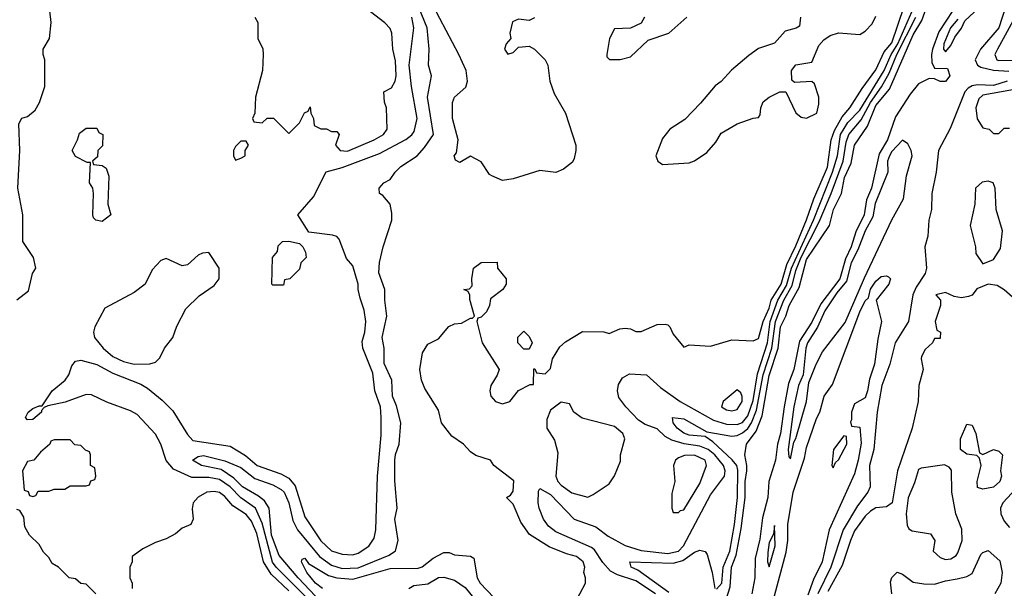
# Model space of a CAD drawing. Header units: inches. Extents: x 2380053 to 2584298, y 380219 to 546618.
# Tile 540 of 656: x 2514941 to 2518631, y 466990 to 469121. Entities that reach past the tile are written whole.
import ezdxf

# ---------------------------------------------------------------- set-up
doc = ezdxf.new("R2010")
doc.units = ezdxf.units.IN
doc.header["$MEASUREMENT"] = 0
doc.layers.add('C5416', color=7, linetype='Continuous')

msp = doc.modelspace()

# ---------------------------------------------------------------- linework, layer by layer
at = {"layer": 'C5416', "color": 2}
for points, elevation in [([(2514930, 468071.3), (2514974.6, 468105.4), (2514989, 468170), (2515002, 468190), (2514992.7, 468230), (2514953.2, 468290), (2514953.2, 468390), (2514934, 468490), (2514942, 468630), (2514938, 468730), (2514948.9, 468751.1), (2514970, 468758), (2514998.6, 468781.4), (2515015.3, 468810), (2515035.3, 468870), (2515035.3, 468970), (2515028.7, 468990), (2515028.7, 469010), (2515052.7, 469050), (2515059.3, 469110), (2515050, 469186)], 26), ([(2516050, 466960.8), (2515984.1, 467030), (2515913.7, 467113.7), (2515884.9, 467190), (2515875.8, 467290), (2515858.6, 467318.6), (2515836.1, 467336.1), (2515775.6, 467370), (2515743.3, 467403.3), (2515695.6, 467435.6), (2515622, 467450), (2515589.2, 467470), (2515610, 467484), (2515630, 467487.7), (2515710, 467467.7), (2515770, 467443.1), (2515822, 467402), (2515890, 467378), (2515920.5, 467360.5), (2515931.8, 467350), (2515950, 467310.7), (2515964.8, 467244.8), (2515982, 467210), (2516064, 467110), (2516110, 467076.5), (2516150, 467064.5), (2516210, 467067.2), (2516325.1, 467114.9), (2516349.5, 467130.5), (2516359.3, 467170), (2516347.3, 467250), (2516356, 467290), (2516347.2, 467392.8), (2516347, 467470), (2516350, 467492), (2516363.7, 467530), (2516369.4, 467610), (2516353.4, 467673.4), (2516338, 467710), (2516335.1, 467770), (2516307.3, 467832.7), (2516306.6, 467890), (2516299.5, 467930), (2516317.2, 468010), (2516309.3, 468070), (2516309.3, 468110), (2516287.5, 468172.5), (2516289.6, 468210.4), (2516302.7, 468270), (2516335.1, 468370), (2516336, 468396), (2516329.2, 468429.2), (2516302, 468462), (2516289.3, 468469.3), (2516288.7, 468490), (2516306, 468510), (2516330, 468522), (2516348.7, 468550), (2516370, 468571), (2516430, 468610.8), (2516458.6, 468641.4), (2516492.3, 468690), (2516469.7, 468830), (2516483.7, 468910), (2516472.7, 468950), (2516475.1, 469010), (2516468, 469090), (2516427.8, 469187.8)], 18), ([(2515822, 469130), (2515834, 469110), (2515834, 469050), (2515851.6, 469011.6), (2515854, 468990), (2515851.3, 468930), (2515824.7, 468830), (2515822, 468770), (2515814, 468750), (2515818, 468738), (2515850, 468734), (2515868, 468752), (2515891.6, 468751.6), (2515950, 468694), (2515990, 468734), (2516008.4, 468771.6), (2516022, 468778), (2516030, 468794), (2516032, 468770), (2516042, 468750), (2516044.7, 468724.7), (2516070, 468712), (2516091.1, 468711.1), (2516110, 468702), (2516130, 468702), (2516138, 468690), (2516124.7, 468650), (2516142, 468630), (2516170, 468628.5), (2516270, 468670.7), (2516304, 468690), (2516318, 468710), (2516315.3, 468790), (2516308.4, 468811.6), (2516306, 468850), (2516334.6, 468865.4), (2516348.7, 468890), (2516351.6, 468910), (2516350, 468966), (2516339.3, 469010), (2516336, 469070), (2516330, 469088), (2516310, 469109), (2516185.4, 469205.4)], 26), ([(2517563.5, 466870), (2517603.9, 466996.1), (2517608.4, 467070), (2517625.8, 467114.2), (2517645.3, 467214.7), (2517659.4, 467330), (2517660.3, 467390), (2517666, 467430), (2517666.6, 467450), (2517658.7, 467490), (2517665.1, 467530), (2517700.5, 467579.5), (2517723.3, 467636.7), (2517750, 467787.3), (2517783.2, 467890), (2517792.1, 467970), (2517812.6, 468010), (2517825.3, 468050), (2517862.7, 468117.3), (2517890, 468221.6), (2517975.6, 468350), (2517991.3, 468410), (2518020.4, 468470), (2518032.6, 468530), (2518057.5, 468582.5), (2518070, 468650.6), (2518118, 468722), (2518150, 468798.9), (2518200.3, 468859.7), (2518290, 469063.8), (2518322.4, 469117.6), (2518350, 469194.4)], 2), ([(2518464.1, 469195.9), (2518385.2, 469074.8), (2518361.8, 469010), (2518357.8, 468990), (2518359.9, 468959.9), (2518370, 468938.8), (2518418, 468938), (2518427.3, 468910), (2518410, 468889.4), (2518390, 468889.4), (2518370, 468899.5), (2518350, 468900.5), (2518310, 468880.5), (2518278, 468842), (2518223.4, 468756.6), (2518193.4, 468670), (2518162.3, 468617.7), (2518132.9, 468490), (2518114.4, 468445.6), (2518106.3, 468390), (2518074.4, 468325.6), (2518057.7, 468270), (2518035.3, 468224.7), (2518015, 468150), (2517943.7, 468056.3), (2517910, 467987.8), (2517864, 467916), (2517841.8, 467810), (2517822.8, 467757.2), (2517805.5, 467670), (2517792.8, 467570), (2517780.7, 467530), (2517772.9, 467470), (2517748.9, 467390), (2517745.3, 467330), (2517725.2, 467254.8), (2517714.3, 467174.3), (2517697.8, 467102.2), (2517696.2, 467030), (2517684.4, 466970)], 2), ([(2518648.8, 469211.2), (2518610.2, 469090), (2518541.3, 469010), (2518521.3, 468970), (2518530.4, 468950), (2518543.1, 468943.1), (2518590, 468931), (2518648.3, 468928.3)], 6), ([(2517019, 466930), (2517062, 467010), (2517062, 467030), (2517055.3, 467050), (2517059, 467070), (2517052.7, 467090), (2517028, 467110), (2516990, 467119.5), (2516925.4, 467145.4), (2516851.9, 467191.9), (2516818.6, 467238.6), (2516790, 467306), (2516766, 467330), (2516780.4, 467339.6), (2516790, 467354), (2516792.5, 467392.5), (2516718, 467450), (2516706, 467470), (2516650, 467488), (2516630, 467502), (2516604, 467530), (2516560.9, 467560.9), (2516522, 467610), (2516510, 467658), (2516459.5, 467739.5), (2516447, 467770), (2516440.9, 467810), (2516450, 467872), (2516470, 467904.7), (2516510, 467924.7), (2516549.2, 467970.8), (2516570, 467981), (2516596.5, 467983.5), (2516630, 468002), (2516638, 468002), (2516646, 468010), (2516628, 468072), (2516628, 468088), (2516622, 468102), (2516606, 468110), (2516627.3, 468112.7), (2516636.4, 468123.6), (2516635.3, 468150), (2516642, 468190), (2516670, 468211.3), (2516730, 468212), (2516732, 468190), (2516764.7, 468150), (2516764.7, 468130), (2516751.3, 468110), (2516705.4, 468074.6), (2516702, 468050), (2516690, 468026), (2516670, 468006), (2516658, 468002), (2516654, 467990), (2516674.8, 467910), (2516738, 467810), (2516730.9, 467789.1), (2516707.3, 467750), (2516702.8, 467730), (2516706.8, 467710), (2516724.7, 467690), (2516750, 467681), (2516778, 467690), (2516810, 467732), (2516854, 467754), (2516866, 467754), (2516868, 467812), (2516872, 467812), (2516878, 467798), (2516910, 467794), (2516930, 467814), (2516938, 467850), (2516965.6, 467894.4), (2516986.3, 467913.7), (2517050, 467952), (2517130, 467951.3), (2517150, 467944.7), (2517190, 467962), (2517210, 467964.7), (2517230, 467962), (2517250, 467952), (2517270, 467952), (2517330, 467978.8), (2517359.8, 467979.8), (2517370, 467978), (2517378, 467970), (2517390, 467942), (2517430, 467894), (2517450, 467902), (2517530, 467898), (2517610, 467921), (2517690, 467917.3), (2517710, 467926.8), (2517727.2, 467990), (2517750, 468039.3), (2517757.3, 468070), (2517794.6, 468130), (2517816.5, 468203.5), (2517850, 468273.7), (2517890, 468370.5), (2517916.8, 468450), (2517968.5, 468568.5), (2517982.2, 468670), (2517994.4, 468705.6), (2518023.6, 468756.4), (2518052.4, 468790), (2518097.8, 468862.2), (2518150, 468932.4), (2518180.4, 468999.6), (2518210, 469033.7), (2518256.1, 469170)], 14), ([(2516870, 469128), (2516850, 469118), (2516810, 469122), (2516787.5, 469112.5), (2516778, 469070), (2516782, 469050), (2516764.7, 469030), (2516758, 469010), (2516770, 468992), (2516790, 468998), (2516810, 469018), (2516850, 469021), (2516870.8, 469010.8), (2516910.6, 468970.6), (2516920.7, 468950), (2516928.4, 468890), (2516944.2, 468844.2), (2516986, 468770), (2517024.7, 468650), (2517024.7, 468630), (2517019.6, 468600.4), (2517012.7, 468587.3), (2516979.6, 468560.4), (2516950, 468548), (2516890, 468555.1), (2516790, 468524), (2516750, 468518), (2516710, 468535.3), (2516701.2, 468541.2), (2516670, 468588.7), (2516630, 468609), (2516590, 468585.2), (2516574, 468594), (2516569.6, 468610), (2516577.6, 468622.4), (2516584.7, 468670), (2516562.4, 468750), (2516562.9, 468810), (2516570, 468830.8), (2516612.7, 468867.3), (2516619.3, 468890), (2516617, 468910), (2516614, 468930), (2516587.3, 468990), (2516492.3, 469170)], 14), ([(2517323.5, 466970), (2517250, 467018.4), (2517181.1, 467041.1), (2517154.6, 467054.6), (2517126.7, 467086.7), (2517094.8, 467134.8), (2517083.6, 467143.6), (2516950, 467201.7), (2516923.2, 467223.2), (2516903.5, 467250), (2516888.2, 467290), (2516884, 467310), (2516885.4, 467354.6), (2516890, 467364.7), (2516930, 467342), (2517019.1, 467250), (2517100.3, 467220.2), (2517146.1, 467186.1), (2517210, 467150.3), (2517270, 467132.6), (2517370, 467120.2), (2517409.5, 467130), (2517428.3, 467150), (2517530, 467340.5), (2517582, 467410), (2517584.7, 467430), (2517578.5, 467450), (2517546.6, 467490), (2517521.7, 467510), (2517490, 467522.9), (2517431.3, 467531.3), (2517385.2, 467545.2), (2517359.5, 467559.5), (2517330, 467587.3), (2517284.6, 467604.6), (2517260.1, 467620.1), (2517212.3, 467670), (2517185.8, 467705.8), (2517182, 467730), (2517185.6, 467754.4), (2517200.7, 467779.3), (2517226.6, 467793.4), (2517290, 467790.7), (2517342.3, 467742.3), (2517416.3, 467690), (2517540.9, 467620.9), (2517590, 467605.6), (2517630, 467603.5), (2517650, 467611.4), (2517670, 467636), (2517690, 467693.4), (2517706.1, 467793.9), (2517743.6, 467910), (2517753.4, 467990), (2517782.3, 468070), (2517814.8, 468125.2), (2517833.7, 468190), (2517915.6, 468370), (2517986.9, 468550), (2518005.7, 468610), (2518017.5, 468690), (2518044.7, 468735.3), (2518090, 468782), (2518180.5, 468930), (2518207.2, 468990), (2518232.2, 469030), (2518283.9, 469150)], 10), ([(2518457.3, 469122.7), (2518429.3, 469090), (2518403.9, 469030), (2518402.6, 469010), (2518410, 469000.4), (2518430, 469023.7), (2518445, 469055), (2518471.1, 469088.9), (2518483.5, 469116.5), (2518535, 469165)], 6), ([(2516025.9, 466945.9), (2515902.8, 467070), (2515888.9, 467088.9), (2515850, 467234.5), (2515825.1, 467290), (2515769.3, 467329.3), (2515730, 467370.8), (2515690, 467398.6), (2515650, 467405.8), (2515585.9, 467405.9), (2515517.1, 467437.1), (2515489.7, 467469.7), (2515469.8, 467530), (2515450, 467567.8), (2515381.2, 467641.2), (2515355.8, 467655.8), (2515267.2, 467687.2), (2515210, 467714.8), (2515190, 467716), (2515111.8, 467688.2), (2515046, 467674), (2515032.4, 467667.6), (2515023, 467657), (2515023, 467650), (2514990, 467623), (2514970, 467621.2), (2514962.7, 467630), (2514972.3, 467650), (2514990, 467663.8), (2515014.4, 467674.4), (2515025.6, 467674.4), (2515062.4, 467730), (2515111.8, 467770), (2515125.6, 467790), (2515135.9, 467824.1), (2515150, 467840.7), (2515170, 467845.5), (2515230, 467828.5), (2515290, 467796), (2515395, 467755), (2515420, 467740), (2515475.4, 467695.4), (2515515.4, 467655.4), (2515570, 467566), (2515590, 467544.2), (2515730, 467523.1), (2515787.6, 467487.6), (2515830.6, 467450), (2515919.1, 467419.1), (2515950, 467402.6), (2515974, 467374), (2516010, 467258), (2516070, 467168.2), (2516110, 467130.5), (2516150, 467118), (2516190, 467116.3), (2516210, 467122), (2516250, 467148), (2516270, 467178), (2516276.3, 467210), (2516281.5, 467410), (2516295.6, 467564.4), (2516296, 467630), (2516293.3, 467670), (2516272.1, 467730), (2516264.2, 467795.8), (2516226.6, 467890), (2516224.7, 467915.3), (2516234.3, 467950), (2516238.3, 467990), (2516232.3, 468032.3), (2516217.2, 468077.2), (2516209, 468110), (2516209, 468130), (2516190, 468198), (2516166, 468226), (2516138.6, 468298.6), (2516130, 468308.7), (2516112.9, 468312.9), (2516024, 468324), (2515984, 468390), (2516042.5, 468457.5), (2516090, 468550.7), (2516150, 468566.7), (2516290, 468619.6), (2516388.1, 468671.9), (2516410.7, 468689.3), (2516418.8, 468701.2), (2516430.9, 468750), (2516409.8, 468870), (2516400.8, 468950), (2516417.6, 469090), (2516410.6, 469130.6)], 22), ([(2517282, 469130), (2517270, 469108), (2517230, 469088.7), (2517170, 469086), (2517152, 469050), (2517142, 468990), (2517142, 468982), (2517152, 468972), (2517190.9, 468970.9), (2517230, 468982), (2517296.5, 469043.5), (2517374, 469070), (2517441.2, 469130)], 18), ([(2517867.7, 469130), (2517863.6, 469096.4), (2517851.3, 469088.7), (2517810, 469077.2), (2517770, 469033.2), (2517710, 469012.7), (2517673.2, 468986.8), (2517608, 468932), (2517570, 468889), (2517547.7, 468872.3), (2517492.7, 468807.3), (2517433.2, 468746.8), (2517378, 468710), (2517350, 468675.3), (2517324.7, 468610), (2517332, 468590), (2517350, 468578), (2517450, 468584.7), (2517470, 468592), (2517516.5, 468623.5), (2517550, 468662), (2517570, 468696), (2517630, 468730.8), (2517690, 468752), (2517710, 468754), (2517716.4, 468763.6), (2517719, 468790), (2517727.3, 468812.7), (2517749.6, 468830.4), (2517790, 468850.7), (2517812, 468850), (2517850, 468771.3), (2517870, 468756), (2517890, 468751.3), (2517928, 468770), (2517936, 468804), (2517936, 468830), (2517920.2, 468880.2), (2517909.3, 468889.3), (2517844.7, 468884.7), (2517834.6, 468894.6), (2517834, 468930), (2517850, 468951), (2517910, 468962), (2517936, 469024), (2517955.1, 469044.9), (2517978.6, 469061.4), (2518010, 469070.8), (2518090, 469064.7), (2518110, 469078), (2518135.5, 469104.5), (2518150, 469134)], 18), ([(2517553, 466987), (2517572.5, 467010), (2517577.8, 467070), (2517602.5, 467130), (2517620.2, 467230), (2517631.2, 467330), (2517632.5, 467432.5), (2517628.7, 467450), (2517611.3, 467471.3), (2517538.7, 467538.7), (2517510, 467559.3), (2517450, 467564.2), (2517430, 467571.5), (2517405.1, 467590), (2517389.4, 467610), (2517388, 467630), (2517430, 467624.9), (2517516.1, 467576.1), (2517610, 467560.8), (2517630, 467563.2), (2517650, 467572.9), (2517670.4, 467589.6), (2517683.2, 467610), (2517702.1, 467657.9), (2517727.3, 467790), (2517759.2, 467890), (2517774, 467990), (2517804.7, 468070), (2517835.4, 468124.6), (2517850, 468181.1), (2517869.3, 468230.7), (2517937.2, 468362.8), (2517982.7, 468470), (2518027.2, 468590), (2518038.1, 468661.9), (2518048.2, 468690), (2518095.1, 468744.9), (2518129.2, 468810.8), (2518170.4, 468869.6), (2518199.4, 468920.6), (2518228.8, 468990), (2518299.3, 469130)], 6), ([(2518677.7, 469142.3), (2518604.9, 469010), (2518595.8, 468990), (2518602.8, 468970), (2518610, 468968.1), (2518690, 468968.5)], 10), ([(2518642, 468890), (2518590, 468873.5), (2518530, 468877.1), (2518510, 468873.3), (2518495.6, 468864.4), (2518482.6, 468850), (2518427.6, 468712.4), (2518384.4, 468630), (2518375.5, 468550), (2518359.1, 468470), (2518358, 468410), (2518347.7, 468370), (2518344, 468310), (2518332.7, 468270), (2518339.5, 468190), (2518334.4, 468170), (2518301.2, 468118.8), (2518288.5, 468090), (2518272.2, 467990), (2518222, 467910), (2518202.6, 467830), (2518171.6, 467750), (2518154, 467650), (2518141.7, 467510), (2518125.8, 467450), (2518128, 467370), (2518119.3, 467350), (2518080.7, 467299.3), (2518027.6, 467210), (2517980.6, 467070), (2517932.4, 466970)], 6), ([(2518690, 468862.8), (2518550, 468837.3), (2518535.4, 468824.6), (2518524.2, 468790), (2518528.8, 468748.8), (2518550, 468716), (2518574, 468710), (2518590, 468694), (2518610, 468694), (2518630, 468714), (2518650, 468714)], 10), ([(2517770, 466962), (2517814, 467126), (2517819.7, 467170), (2517819.7, 467230), (2517839.7, 467350), (2517881.7, 467478.3), (2517890, 467518), (2517926.8, 467626.8), (2517939.5, 467650), (2517956, 467710), (2517986.6, 467753.4), (2518090, 468026), (2518110, 468066.8), (2518121.5, 468078.5), (2518130, 468110.7), (2518150, 468140.7), (2518170, 468158.8), (2518190, 468161), (2518197.3, 468157.3), (2518204.7, 468150), (2518198.8, 468130), (2518151, 468070), (2518170.5, 467990), (2518156.4, 467923.6), (2518144, 467830), (2518125.5, 467774.5), (2518118.4, 467730), (2518110, 467704), (2518070, 467682), (2518058, 467650), (2518058, 467622), (2518054, 467614), (2518058, 467598), (2518090, 467594), (2518094.6, 467534.6), (2518083.7, 467470), (2518070, 467419), (2517974.6, 467210), (2517948.4, 467090), (2517916.5, 467023.5), (2517894.8, 466965.2)], 2), ([(2518672.1, 468072.1), (2518630, 468108.7), (2518604.7, 468124.7), (2518570, 468129.2), (2518527.9, 468112.1), (2518510, 468088), (2518496.9, 468083.1), (2518470, 468079), (2518443.1, 468083.1), (2518410, 468099), (2518374, 468090), (2518392, 468070), (2518392, 468050), (2518372, 467990), (2518378, 467958), (2518392, 467950), (2518391.1, 467928.9), (2518390, 467926), (2518370, 467926), (2518362, 467910), (2518334.4, 467885.6), (2518320.7, 467859.3), (2518318.8, 467850), (2518327.3, 467810), (2518310.6, 467750), (2518308.4, 467690), (2518286.3, 467590), (2518230.4, 467430), (2518210.5, 467310), (2518190, 467296), (2518150, 467291.6), (2518130, 467279.6), (2518110, 467260.5), (2518070, 467205.1), (2518054, 467170), (2518023.7, 467076.3), (2517970, 466979)], 10), ([(2515950, 466981.3), (2515883.7, 467043.7), (2515854.6, 467090), (2515830, 467196), (2515810, 467241.6), (2515790, 467267.3), (2515739.5, 467299.5), (2515710, 467334), (2515690, 467349.4), (2515670, 467353.6), (2515642, 467350), (2515610, 467332.3), (2515590.7, 467310), (2515587.7, 467287.7), (2515591, 467250), (2515582, 467230), (2515550, 467215.3), (2515525.4, 467194.6), (2515490, 467175.3), (2515450, 467162), (2515402, 467138), (2515362, 467110), (2515362, 467090), (2515354, 467070), (2515354, 467030), (2515362, 467010), (2515362, 466990)], 26), ([(2518675.1, 467364.9), (2518624.9, 467310), (2518617, 467290), (2518618, 467270), (2518630, 467242), (2518650, 467218.4)], 14), ([(2515226, 466970), (2515190, 467006), (2515170, 467008), (2515150, 467026), (2515126, 467030), (2515086, 467070), (2515063.1, 467083.1), (2515050, 467106), (2515030, 467126), (2515014.6, 467154.6), (2514978, 467190), (2514960.4, 467220.4), (2514956.4, 467256.4), (2514942, 467282), (2514930, 467286)], 26), ([(2516076, 466990), (2516049.7, 467010), (2516017.6, 467050), (2515997.2, 467090), (2516000.2, 467099.8), (2516010, 467102.8), (2516023.4, 467083.4), (2516098.2, 467038.2), (2516129, 467029), (2516190, 467024), (2516330, 467065.2), (2516434.5, 467065.5), (2516449.7, 467070.3), (2516490, 467102.8), (2516530, 467124.7), (2516550, 467124.7), (2516570, 467116), (2516630, 467111.3), (2516642.8, 467102.8), (2516655.8, 467030), (2516667, 467010), (2516770, 466900.7)], 14), ([(2517374.1, 466974.1), (2517258, 467058), (2517233.2, 467070), (2517228, 467090), (2517390, 467084.9), (2517425.9, 467094.1), (2517470, 467125.3), (2517490, 467132.7), (2517510, 467127.7), (2517516.9, 467116.9), (2517536.5, 467050), (2517546, 466990)], 6), ([(2518209.3, 466970), (2518204.8, 467015.2), (2518210, 467031.3), (2518229.4, 467050.6), (2518250, 467042.8), (2518290, 467014), (2518330, 467007.3), (2518370, 467006), (2518410, 467018.8), (2518454.6, 467025.4), (2518490, 467034.8), (2518510, 467046), (2518543.2, 467116.8), (2518550, 467124.7), (2518570, 467132), (2518613.7, 467093.7), (2518622.8, 467050), (2518618, 467010), (2518596, 466970)], 10), ([(2516399, 466990), (2516418.6, 467001.4), (2516470, 467006.8), (2516510, 467030.3), (2516530, 467032.2), (2516570, 467020.5), (2516610, 466993.4), (2516647.6, 466947.6)], 10)]:
    msp.add_lwpolyline(points, dxfattribs=dict(at, elevation=elevation))
for points, elevation in [([(2515250, 468364), (2515226, 468370), (2515218, 468378), (2515215.3, 468390), (2515218, 468470), (2515215.3, 468490), (2515202, 468510), (2515206, 468586), (2515194, 468586), (2515150, 468608), (2515138, 468630), (2515158, 468670), (2515164.7, 468695.3), (2515190, 468714), (2515230, 468714), (2515238, 468698), (2515252, 468690), (2515251.6, 468648.4), (2515234, 468630), (2515232.7, 468607.3), (2515214, 468590), (2515218, 468578), (2515250, 468574), (2515264.7, 468564.7), (2515274.8, 468534.8), (2515271.3, 468430), (2515282, 468390)], 22), ([(2518250, 468669), (2518210, 468627), (2518200.3, 468610), (2518193.7, 468590), (2518194.9, 468550), (2518147.6, 468432.4), (2518138.3, 468381.6), (2518110, 468329.7), (2518081.6, 468258.4), (2518056.6, 468210), (2518039.5, 468140.5), (2518003.3, 468096.7), (2517958.1, 468030), (2517931.4, 467968.6), (2517892.9, 467910), (2517887.3, 467890), (2517877.6, 467790), (2517859.6, 467750), (2517842.2, 467670), (2517821.3, 467510), (2517823, 467483), (2517830, 467476), (2517842.5, 467537.5), (2517850, 467551), (2517889.6, 467690), (2517898.6, 467761.4), (2517926.3, 467830), (2517950, 467876.3), (2518034.1, 467985.9), (2518106.9, 468153.1), (2518209.8, 468370.2), (2518252.6, 468450), (2518264.7, 468535.3), (2518285.6, 468610), (2518282, 468630), (2518270, 468655.3)], 6), ([(2515790, 468666), (2515770, 468666), (2515750, 468646), (2515742, 468630), (2515742, 468610), (2515750, 468594), (2515770, 468602), (2515786, 468610), (2515786, 468630), (2515798, 468650)], 26), ([(2518570, 468515.3), (2518547.9, 468512.1), (2518522.8, 468490), (2518520.7, 468430), (2518502.8, 468350), (2518522.8, 468270), (2518524.9, 468244.9), (2518550, 468206), (2518590, 468222), (2518617.2, 468262.8), (2518624, 468330), (2518600.9, 468410), (2518597.2, 468490), (2518589.1, 468509.1)], 10), ([(2515890, 468126), (2515886, 468130), (2515888, 468230), (2515907.3, 468252.7), (2515910, 468274), (2515926, 468290), (2515950, 468291.3), (2515990, 468282), (2516002, 468270), (2516012, 468250), (2516014, 468230), (2515994, 468210), (2515990, 468186), (2515954, 468150), (2515934, 468146), (2515930, 468126)], 22), ([(2515650, 468248), (2515626, 468246), (2515610, 468238), (2515570, 468202), (2515550, 468198), (2515490, 468226), (2515470, 468218), (2515436.9, 468183.1), (2515410.7, 468129.3), (2515370, 468099), (2515259.8, 468040.2), (2515222, 467970), (2515218, 467950), (2515221, 467930), (2515254, 467890), (2515290, 467859.3), (2515330, 467840.5), (2515370, 467830.6), (2515429.1, 467830.9), (2515450, 467838), (2515465.6, 467854.4), (2515484, 467890), (2515515.3, 467930), (2515530, 467972), (2515563.2, 468036.8), (2515613.6, 468086.4), (2515670, 468124.7), (2515688.7, 468150), (2515688.7, 468190)], 26), ([(2516830, 467886), (2516808, 467910), (2516808.4, 467931.6), (2516830, 467954), (2516850, 467934), (2516862, 467910), (2516850, 467886)], 14), ([(2517630, 467734), (2517578, 467690), (2517571.3, 467670), (2517590, 467658.8), (2517610, 467654.8), (2517630, 467660.7), (2517649.2, 467690), (2517649, 467709), (2517643.1, 467723.1)], 14), ([(2516970, 467688), (2516930, 467658), (2516916.9, 467623.1), (2516916, 467590), (2516945.5, 467545.5), (2516957.5, 467497.5), (2516950.5, 467410), (2516958, 467390), (2516970, 467376.3), (2517010, 467347.7), (2517070, 467332), (2517090, 467342), (2517150, 467382), (2517170, 467412), (2517192.7, 467467.3), (2517193.2, 467490), (2517209, 467550), (2517201.2, 467570), (2517170, 467596), (2517048.4, 467628.4), (2517018, 467650), (2517002, 467682)], 14), ([(2518550, 467492), (2518590, 467511), (2518610, 467504.7), (2518624.7, 467490), (2518617.3, 467430), (2518620.7, 467410), (2518614, 467390), (2518590, 467369.5), (2518550, 467362), (2518530, 467368), (2518529.2, 467390), (2518544, 467450), (2518538, 467478), (2518528.4, 467488.4), (2518490, 467492.3), (2518467, 467510), (2518467, 467550), (2518490, 467604.7), (2518510, 467602), (2518524, 467570), (2518538, 467498)], 10), ([(2518030, 467562), (2517991.3, 467510), (2517984.7, 467450), (2517990, 467442), (2517998, 467462), (2518010, 467471.3), (2518041.2, 467530), (2518039, 467559)], 2), ([(2515130, 467546), (2515070, 467546), (2515058, 467542), (2515054, 467530), (2515019.6, 467500.4), (2514994, 467470), (2514970, 467466), (2514952, 467430), (2514958, 467358), (2514972.7, 467352.7), (2514978, 467338), (2514990, 467334), (2515002, 467338), (2515010, 467354), (2515050, 467354), (2515070, 467362), (2515110, 467362), (2515130, 467374), (2515190, 467374), (2515202, 467378), (2515207.3, 467392.7), (2515222, 467398), (2515226, 467410), (2515222, 467442), (2515206, 467450), (2515206, 467490), (2515202, 467502), (2515187.3, 467507.3), (2515170, 467526), (2515147.3, 467527.3)], 26), ([(2517470, 467489.5), (2517432.7, 467487.3), (2517410, 467479.3), (2517398.8, 467470), (2517390.8, 467450), (2517396, 467390), (2517385.4, 467345.4), (2517384.7, 467290), (2517390, 467274), (2517410, 467274), (2517418, 467282), (2517430, 467284.7), (2517490, 467382.8), (2517514.5, 467450), (2517509.3, 467470)], 14), ([(2518406.7, 467453.3), (2518319.8, 467440.2), (2518310, 467435.3), (2518294.8, 467385.2), (2518270.2, 467329.8), (2518263.2, 467270), (2518266.9, 467226.9), (2518272.8, 467212.8), (2518285.5, 467205.5), (2518354.2, 467194.2), (2518370.4, 467170), (2518364.7, 467130), (2518390, 467105.5), (2518410, 467098.4), (2518430, 467100.4), (2518450, 467113), (2518457.2, 467122.8), (2518473.5, 467170), (2518472, 467212), (2518449.8, 467269.8), (2518434, 467350), (2518432.5, 467432.5), (2518424.4, 467444.4)], 14), ([(2517770, 467226), (2517766.2, 467193.8), (2517750, 467162), (2517744.4, 467124.4), (2517743, 467090), (2517750, 467071.3), (2517772, 467150)], 6)]:
    msp.add_lwpolyline(points, close=True, dxfattribs=dict(at, elevation=elevation))

doc.saveas('drawing.dxf')
